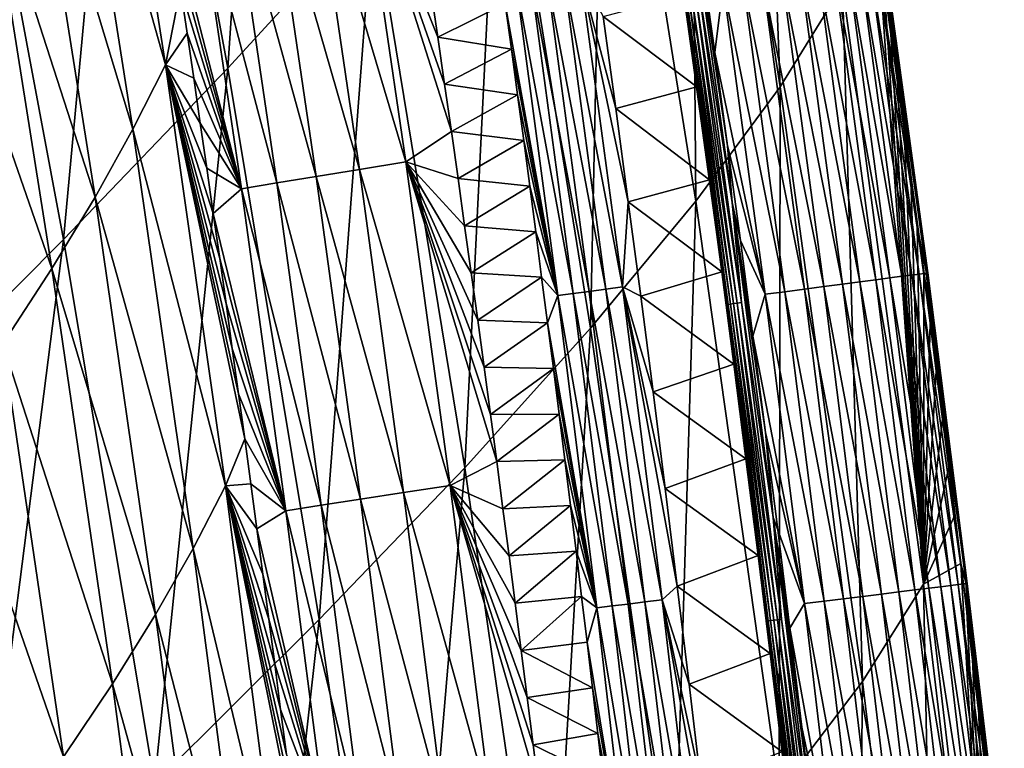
# Model space of a CAD drawing. Header units: millimetres. Extents: x -300 to 300, y -500 to 500.
# Tile 921 of 988: x 266 to 290, y 239 to 257. Entities that reach past the tile are written whole.
import ezdxf

# ---------------------------------------------------------------- set-up
doc = ezdxf.new("R2010")
doc.units = ezdxf.units.MM
doc.header["$LTSCALE"] = 81.481481
for name, color, linetype in [('19', 7, 'CONTINUOUS'), ('21', 7, 'CONTINUOUS'), ('23', 7, 'CONTINUOUS'), ('26', 7, 'CONTINUOUS'), ('27', 7, 'CONTINUOUS'), ('29', 7, 'CONTINUOUS'), ('30', 7, 'CONTINUOUS'), ('32', 7, 'CONTINUOUS')]:
    doc.layers.add(name, color=color, linetype=linetype)

msp = doc.modelspace()

# ---------------------------------------------------------------- linework, layer by layer
at = {"layer": '19', "color": 7, "linetype": 'CONTINUOUS'}
for points in [[(270.822, 255.791, 31.642), (271.96, 272.868, 27.854), (268.397, 268.832, 31.773), (270.822, 255.791, 31.642)], [(274.387, 259.675, 27.736), (271.96, 272.868, 27.854), (270.822, 255.791, 31.642), (274.387, 259.675, 27.736)], [(284.351, 255.33, 14.636), (283.704, 271.927, 9.891), (282.151, 269.372, 14.697), (284.351, 255.33, 14.636)], [(285.876, 257.805, 9.852), (283.704, 271.927, 9.891), (284.351, 255.33, 14.636), (285.876, 257.805, 9.852)], [(282.29, 252.532, 19.188), (282.151, 269.372, 14.697), (280.069, 266.473, 19.27), (282.29, 252.532, 19.188)], [(284.351, 255.33, 14.636), (282.151, 269.372, 14.697), (282.29, 252.532, 19.188), (284.351, 255.33, 14.636)], [(266.797, 251.595, 35.338), (268.397, 268.832, 31.773), (264.382, 264.464, 35.48), (266.797, 251.595, 35.338)], [(270.822, 255.791, 31.642), (268.397, 268.832, 31.773), (266.797, 251.595, 35.338), (270.822, 255.791, 31.642)], [(279.709, 249.419, 23.516), (280.069, 266.473, 19.27), (277.475, 263.238, 23.614), (279.709, 249.419, 23.516)], [(282.29, 252.532, 19.188), (280.069, 266.473, 19.27), (279.709, 249.419, 23.516), (282.29, 252.532, 19.188)], [(266.797, 251.595, 35.338), (264.382, 264.464, 35.48), (262.331, 247.094, 38.828), (266.797, 251.595, 35.338)], [(276.627, 246, 27.623), (277.475, 263.238, 23.614), (274.387, 259.675, 27.736), (276.627, 246, 27.623)], [(279.709, 249.419, 23.516), (277.475, 263.238, 23.614), (276.627, 246, 27.623), (279.709, 249.419, 23.516)], [(273.061, 242.28, 31.516), (274.387, 259.675, 27.736), (270.822, 255.791, 31.642), (273.061, 242.28, 31.516)], [(276.627, 246, 27.623), (274.387, 259.675, 27.736), (273.061, 242.28, 31.516), (276.627, 246, 27.623)], [(285.876, 257.805, 9.852), (287.863, 243.149, 9.814), (286.733, 258.978, 6.06), (285.876, 257.805, 9.852)], [(286.733, 258.978, 6.06), (287.863, 243.149, 9.814), (286.9, 257.799, 6.054), (286.733, 258.978, 6.06)], [(286.367, 240.764, 14.577), (285.876, 257.805, 9.852), (284.351, 255.33, 14.636), (286.367, 240.764, 14.577)], [(287.863, 243.149, 9.814), (285.876, 257.805, 9.852), (286.367, 240.764, 14.577), (287.863, 243.149, 9.814)], [(286.9, 257.799, 6.054), (287.863, 243.149, 9.814), (287.066, 256.62, 6.048), (286.9, 257.799, 6.054)], [(287.066, 256.62, 6.048), (287.863, 243.149, 9.814), (287.229, 255.441, 6.042), (287.066, 256.62, 6.048)], [(269.029, 238.267, 35.201), (270.822, 255.791, 31.642), (266.797, 251.595, 35.338), (269.029, 238.267, 35.201)], [(273.061, 242.28, 31.516), (270.822, 255.791, 31.642), (269.029, 238.267, 35.201), (273.061, 242.28, 31.516)], [(287.229, 255.441, 6.042), (287.863, 243.149, 9.814), (287.391, 254.263, 6.036), (287.229, 255.441, 6.042)], [(284.326, 238.079, 19.111), (284.351, 255.33, 14.636), (282.29, 252.532, 19.188), (284.326, 238.079, 19.111)], [(286.367, 240.764, 14.577), (284.351, 255.33, 14.636), (284.326, 238.079, 19.111), (286.367, 240.764, 14.577)], [(287.391, 254.263, 6.036), (287.863, 243.149, 9.814), (287.551, 253.084, 6.03), (287.391, 254.263, 6.036)], [(287.551, 253.084, 6.03), (287.863, 243.149, 9.814), (287.71, 251.906, 6.024), (287.551, 253.084, 6.03)], [(281.759, 235.1, 23.422), (282.29, 252.532, 19.188), (279.709, 249.419, 23.516), (281.759, 235.1, 23.422)], [(284.326, 238.079, 19.111), (282.29, 252.532, 19.188), (281.759, 235.1, 23.422), (284.326, 238.079, 19.111)], [(287.71, 251.906, 6.024), (287.863, 243.149, 9.814), (287.867, 250.727, 6.018), (287.71, 251.906, 6.024)], [(264.549, 233.969, 38.683), (266.797, 251.595, 35.338), (262.331, 247.094, 38.828), (264.549, 233.969, 38.683)], [(269.029, 238.267, 35.201), (266.797, 251.595, 35.338), (264.549, 233.969, 38.683), (269.029, 238.267, 35.201)], [(287.867, 250.727, 6.018), (287.863, 243.149, 9.814), (288.022, 249.549, 6.012), (287.867, 250.727, 6.018)], [(278.685, 231.836, 27.515), (279.709, 249.419, 23.516), (276.627, 246, 27.623), (278.685, 231.836, 27.515)], [(281.759, 235.1, 23.422), (279.709, 249.419, 23.516), (278.685, 231.836, 27.515), (281.759, 235.1, 23.422)], [(288.022, 249.549, 6.012), (287.863, 243.149, 9.814), (288.176, 248.37, 6.007), (288.022, 249.549, 6.012)], [(288.176, 248.37, 6.007), (287.863, 243.149, 9.814), (288.328, 247.192, 6.001), (288.176, 248.37, 6.007)], [(288.328, 247.192, 6.001), (287.863, 243.149, 9.814), (288.479, 246.014, 5.995), (288.328, 247.192, 6.001)], [(275.119, 228.291, 31.396), (276.627, 246, 27.623), (273.061, 242.28, 31.516), (275.119, 228.291, 31.396)], [(278.685, 231.836, 27.515), (276.627, 246, 27.623), (275.119, 228.291, 31.396), (278.685, 231.836, 27.515)], [(288.479, 246.014, 5.995), (287.863, 243.149, 9.814), (288.628, 244.836, 5.989), (288.479, 246.014, 5.995)], [(288.628, 244.836, 5.989), (287.863, 243.149, 9.814), (288.776, 243.658, 5.984), (288.628, 244.836, 5.989)], [(287.863, 243.149, 9.814), (289.672, 227.949, 9.778), (288.776, 243.658, 5.984), (287.863, 243.149, 9.814)], [(288.776, 243.658, 5.984), (289.672, 227.949, 9.778), (288.922, 242.48, 5.978), (288.776, 243.658, 5.984)], [(288.202, 225.666, 14.521), (287.863, 243.149, 9.814), (286.367, 240.764, 14.577), (288.202, 225.666, 14.521)], [(289.672, 227.949, 9.778), (287.863, 243.149, 9.814), (288.202, 225.666, 14.521), (289.672, 227.949, 9.778)], [(288.922, 242.48, 5.978), (289.672, 227.949, 9.778), (289.066, 241.302, 5.972), (288.922, 242.48, 5.978)], [(271.082, 224.475, 35.071), (273.061, 242.28, 31.516), (269.029, 238.267, 35.201), (271.082, 224.475, 35.071)], [(275.119, 228.291, 31.396), (273.061, 242.28, 31.516), (271.082, 224.475, 35.071), (275.119, 228.291, 31.396)], [(289.066, 241.302, 5.972), (289.672, 227.949, 9.778), (289.209, 240.125, 5.967), (289.066, 241.302, 5.972)], [(286.183, 223.105, 19.038), (286.367, 240.764, 14.577), (284.326, 238.079, 19.111), (286.183, 223.105, 19.038)], [(288.202, 225.666, 14.521), (286.367, 240.764, 14.577), (286.183, 223.105, 19.038), (288.202, 225.666, 14.521)], [(289.209, 240.125, 5.967), (289.672, 227.949, 9.778), (289.351, 238.947, 5.961), (289.209, 240.125, 5.967)]]:
    msp.add_3dface(points, dxfattribs=at)
at = {"layer": '21', "color": 7, "linetype": 'CONTINUOUS'}
for points in [[(269.297, 255.866, 10.631), (266.934, 264.279, 12.227), (267.735, 265.889, 10.576), (269.297, 255.866, 10.631)], [(269.297, 255.866, 10.631), (267.735, 265.889, 10.576), (269.663, 257.749, 9.467), (269.297, 255.866, 10.631)], [(268.501, 254.293, 12.264), (266.004, 262.576, 13.874), (266.934, 264.279, 12.227), (268.501, 254.293, 12.264)], [(268.501, 254.293, 12.264), (266.934, 264.279, 12.227), (269.297, 255.866, 10.631), (268.501, 254.293, 12.264)], [(267.576, 252.631, 13.894), (264.939, 260.779, 15.519), (266.004, 262.576, 13.874), (267.576, 252.631, 13.894)], [(267.576, 252.631, 13.894), (266.004, 262.576, 13.874), (268.501, 254.293, 12.264), (267.576, 252.631, 13.894)], [(266.515, 250.879, 15.523), (263.732, 258.887, 17.161), (264.939, 260.779, 15.519), (266.515, 250.879, 15.523)], [(266.515, 250.879, 15.523), (264.939, 260.779, 15.519), (267.576, 252.631, 13.894), (266.515, 250.879, 15.523)], [(265.312, 249.038, 17.15), (263.732, 258.887, 17.161), (266.515, 250.879, 15.523), (265.312, 249.038, 17.15)], [(269.827, 256.646, 9.474), (269.297, 255.866, 10.631), (269.663, 257.749, 9.467), (269.827, 256.646, 9.474)], [(269.99, 255.543, 9.48), (269.297, 255.866, 10.631), (269.827, 256.646, 9.474), (269.99, 255.543, 9.48)], [(270.765, 245.558, 10.686), (268.501, 254.293, 12.264), (269.297, 255.866, 10.631), (270.765, 245.558, 10.686)], [(270.765, 245.558, 10.686), (269.297, 255.866, 10.631), (271.239, 246.711, 9.53), (270.765, 245.558, 10.686)], [(271.239, 246.711, 9.53), (269.297, 255.866, 10.631), (271.088, 247.815, 9.524), (271.239, 246.711, 9.53)], [(271.088, 247.815, 9.524), (269.297, 255.866, 10.631), (270.935, 248.92, 9.518), (271.088, 247.815, 9.524)], [(270.935, 248.92, 9.518), (269.297, 255.866, 10.631), (270.781, 250.024, 9.512), (270.935, 248.92, 9.518)], [(270.781, 250.024, 9.512), (269.297, 255.866, 10.631), (270.626, 251.128, 9.506), (270.781, 250.024, 9.512)], [(270.626, 251.128, 9.506), (269.297, 255.866, 10.631), (270.469, 252.232, 9.499), (270.626, 251.128, 9.506)], [(270.469, 252.232, 9.499), (269.297, 255.866, 10.631), (270.311, 253.336, 9.493), (270.469, 252.232, 9.499)], [(270.311, 253.336, 9.493), (269.297, 255.866, 10.631), (270.151, 254.439, 9.487), (270.311, 253.336, 9.493)], [(270.151, 254.439, 9.487), (269.297, 255.866, 10.631), (269.99, 255.543, 9.48), (270.151, 254.439, 9.487)], [(269.974, 244.026, 12.301), (267.576, 252.631, 13.894), (268.501, 254.293, 12.264), (269.974, 244.026, 12.301)], [(269.974, 244.026, 12.301), (268.501, 254.293, 12.264), (270.765, 245.558, 10.686), (269.974, 244.026, 12.301)], [(269.054, 242.409, 13.914), (266.515, 250.879, 15.523), (267.576, 252.631, 13.894), (269.054, 242.409, 13.914)], [(269.054, 242.409, 13.914), (267.576, 252.631, 13.894), (269.974, 244.026, 12.301), (269.054, 242.409, 13.914)], [(267.998, 240.707, 15.527), (265.312, 249.038, 17.15), (266.515, 250.879, 15.523), (267.998, 240.707, 15.527)], [(267.998, 240.707, 15.527), (266.515, 250.879, 15.523), (269.054, 242.409, 13.914), (267.998, 240.707, 15.527)], [(266.799, 238.92, 17.14), (263.961, 247.106, 18.776), (265.312, 249.038, 17.15), (266.799, 238.92, 17.14)], [(266.799, 238.92, 17.14), (265.312, 249.038, 17.15), (267.998, 240.707, 15.527), (266.799, 238.92, 17.14)], [(265.451, 237.047, 18.752), (263.961, 247.106, 18.776), (266.799, 238.92, 17.14), (265.451, 237.047, 18.752)], [(271.389, 245.606, 9.536), (270.765, 245.558, 10.686), (271.239, 246.711, 9.53), (271.389, 245.606, 9.536)], [(272.14, 234.964, 10.739), (269.974, 244.026, 12.301), (270.765, 245.558, 10.686), (272.14, 234.964, 10.739)], [(271.537, 244.502, 9.542), (270.765, 245.558, 10.686), (271.389, 245.606, 9.536), (271.537, 244.502, 9.542)], [(272.14, 234.964, 10.739), (270.765, 245.558, 10.686), (272.536, 236.762, 9.582), (272.14, 234.964, 10.739)], [(272.536, 236.762, 9.582), (270.765, 245.558, 10.686), (272.398, 237.869, 9.576), (272.536, 236.762, 9.582)], [(272.398, 237.869, 9.576), (270.765, 245.558, 10.686), (272.258, 238.975, 9.571), (272.398, 237.869, 9.576)], [(272.258, 238.975, 9.571), (270.765, 245.558, 10.686), (272.116, 240.081, 9.565), (272.258, 238.975, 9.571)], [(272.116, 240.081, 9.565), (270.765, 245.558, 10.686), (271.973, 241.186, 9.559), (272.116, 240.081, 9.565)], [(271.973, 241.186, 9.559), (270.765, 245.558, 10.686), (271.829, 242.292, 9.554), (271.973, 241.186, 9.559)], [(271.829, 242.292, 9.554), (270.765, 245.558, 10.686), (271.684, 243.397, 9.548), (271.829, 242.292, 9.554)], [(271.684, 243.397, 9.548), (270.765, 245.558, 10.686), (271.537, 244.502, 9.542), (271.684, 243.397, 9.548)], [(271.355, 233.476, 12.338), (269.054, 242.409, 13.914), (269.974, 244.026, 12.301), (271.355, 233.476, 12.338)], [(271.355, 233.476, 12.338), (269.974, 244.026, 12.301), (272.14, 234.964, 10.739), (271.355, 233.476, 12.338)], [(270.44, 231.908, 13.935), (267.998, 240.707, 15.527), (269.054, 242.409, 13.914), (270.44, 231.908, 13.935)], [(270.44, 231.908, 13.935), (269.054, 242.409, 13.914), (271.355, 233.476, 12.338), (270.44, 231.908, 13.935)], [(269.389, 230.26, 15.532), (266.799, 238.92, 17.14), (267.998, 240.707, 15.527), (269.389, 230.26, 15.532)], [(269.389, 230.26, 15.532), (267.998, 240.707, 15.527), (270.44, 231.908, 13.935), (269.389, 230.26, 15.532)]]:
    msp.add_3dface(points, dxfattribs=at)
at = {"layer": '23', "color": 7, "linetype": 'CONTINUOUS'}
for points in [[(275.969, 256.55, 2.503), (275.8, 257.706, 2.506), (277.618, 257.366, 1.249), (275.969, 256.55, 2.503)], [(277.771, 256.25, 1.251), (275.969, 256.55, 2.503), (277.618, 257.366, 1.249), (277.771, 256.25, 1.251)], [(276.135, 255.394, 2.499), (275.969, 256.55, 2.503), (277.771, 256.25, 1.251), (276.135, 255.394, 2.499)], [(277.922, 255.133, 1.253), (276.135, 255.394, 2.499), (277.771, 256.25, 1.251), (277.922, 255.133, 1.253)], [(276.3, 254.238, 2.496), (276.135, 255.394, 2.499), (277.922, 255.133, 1.253), (276.3, 254.238, 2.496)], [(278.071, 254.017, 1.254), (276.3, 254.238, 2.496), (277.922, 255.133, 1.253), (278.071, 254.017, 1.254)], [(276.464, 253.083, 2.493), (276.3, 254.238, 2.496), (278.071, 254.017, 1.254), (276.464, 253.083, 2.493)], [(278.219, 252.9, 1.256), (276.464, 253.083, 2.493), (278.071, 254.017, 1.254), (278.219, 252.9, 1.256)], [(276.625, 251.927, 2.489), (276.464, 253.083, 2.493), (278.219, 252.9, 1.256), (276.625, 251.927, 2.489)], [(278.366, 251.783, 1.257), (276.625, 251.927, 2.489), (278.219, 252.9, 1.256), (278.366, 251.783, 1.257)], [(276.786, 250.772, 2.486), (276.625, 251.927, 2.489), (278.366, 251.783, 1.257), (276.786, 250.772, 2.486)], [(278.511, 250.666, 1.259), (276.786, 250.772, 2.486), (278.366, 251.783, 1.257), (278.511, 250.666, 1.259)], [(276.944, 249.616, 2.483), (276.786, 250.772, 2.486), (278.511, 250.666, 1.259), (276.944, 249.616, 2.483)], [(278.655, 249.549, 1.261), (276.944, 249.616, 2.483), (278.511, 250.666, 1.259), (278.655, 249.549, 1.261)], [(277.101, 248.461, 2.479), (276.944, 249.616, 2.483), (278.655, 249.549, 1.261), (277.101, 248.461, 2.479)], [(278.797, 248.432, 1.262), (277.101, 248.461, 2.479), (278.655, 249.549, 1.261), (278.797, 248.432, 1.262)], [(277.257, 247.305, 2.476), (277.101, 248.461, 2.479), (278.797, 248.432, 1.262), (277.257, 247.305, 2.476)], [(278.938, 247.315, 1.264), (277.257, 247.305, 2.476), (278.797, 248.432, 1.262), (278.938, 247.315, 1.264)], [(277.411, 246.15, 2.473), (277.257, 247.305, 2.476), (278.938, 247.315, 1.264), (277.411, 246.15, 2.473)], [(279.077, 246.197, 1.266), (277.411, 246.15, 2.473), (278.938, 247.315, 1.264), (279.077, 246.197, 1.266)], [(277.563, 244.994, 2.469), (277.411, 246.15, 2.473), (279.077, 246.197, 1.266), (277.563, 244.994, 2.469)], [(279.215, 245.079, 1.267), (277.563, 244.994, 2.469), (279.077, 246.197, 1.266), (279.215, 245.079, 1.267)], [(277.714, 243.839, 2.466), (277.563, 244.994, 2.469), (279.215, 245.079, 1.267), (277.714, 243.839, 2.466)], [(279.352, 243.961, 1.269), (277.714, 243.839, 2.466), (279.215, 245.079, 1.267), (279.352, 243.961, 1.269)], [(277.863, 242.683, 2.463), (277.714, 243.839, 2.466), (279.352, 243.961, 1.269), (277.863, 242.683, 2.463)], [(279.487, 242.843, 1.27), (277.863, 242.683, 2.463), (279.352, 243.961, 1.269), (279.487, 242.843, 1.27)], [(278.011, 241.527, 2.459), (277.863, 242.683, 2.463), (279.487, 242.843, 1.27), (278.011, 241.527, 2.459)], [(279.622, 241.724, 1.272), (278.011, 241.527, 2.459), (279.487, 242.843, 1.27), (279.622, 241.724, 1.272)], [(279.754, 240.606, 1.273), (278.011, 241.527, 2.459), (279.622, 241.724, 1.272), (279.754, 240.606, 1.273)], [(278.157, 240.372, 2.456), (278.011, 241.527, 2.459), (279.754, 240.606, 1.273), (278.157, 240.372, 2.456)], [(279.886, 239.487, 1.275), (278.157, 240.372, 2.456), (279.754, 240.606, 1.273), (279.886, 239.487, 1.275)], [(278.302, 239.216, 2.453), (278.157, 240.372, 2.456), (279.886, 239.487, 1.275), (278.302, 239.216, 2.453)], [(280.016, 238.368, 1.276), (278.302, 239.216, 2.453), (279.886, 239.487, 1.275), (280.016, 238.368, 1.276)], [(278.446, 238.06, 2.449), (278.302, 239.216, 2.453), (280.016, 238.368, 1.276), (278.446, 238.06, 2.449)]]:
    msp.add_3dface(points, dxfattribs=at)
at = {"layer": '26', "color": 7, "linetype": 'CONTINUOUS'}
for points in [[(274.028, 261.402, 3.449), (275.187, 253.493, 3.436), (272.889, 261.207, 4.491), (274.028, 261.402, 3.449)], [(275.8, 257.706, 2.506), (275.969, 256.55, 2.503), (274.028, 261.402, 3.449), (275.8, 257.706, 2.506)], [(275.969, 256.55, 2.503), (276.135, 255.394, 2.499), (274.028, 261.402, 3.449), (275.969, 256.55, 2.503)], [(276.135, 255.394, 2.499), (276.3, 254.238, 2.496), (274.028, 261.402, 3.449), (276.135, 255.394, 2.499)], [(274.028, 261.402, 3.449), (276.3, 254.238, 2.496), (275.187, 253.493, 3.436), (274.028, 261.402, 3.449)], [(272.889, 261.207, 4.491), (274.047, 253.309, 4.49), (271.832, 261.023, 5.624), (272.889, 261.207, 4.491)], [(272.889, 261.207, 4.491), (275.187, 253.493, 3.436), (274.047, 253.309, 4.49), (272.889, 261.207, 4.491)], [(271.832, 261.023, 5.624), (272.989, 253.137, 5.634), (270.864, 260.854, 6.837), (271.832, 261.023, 5.624)], [(271.832, 261.023, 5.624), (274.047, 253.309, 4.49), (272.989, 253.137, 5.634), (271.832, 261.023, 5.624)], [(269.329, 259.955, 9.454), (269.996, 260.699, 8.118), (271.158, 252.834, 8.151), (269.329, 259.955, 9.454)], [(270.864, 260.854, 6.837), (272.023, 252.978, 6.858), (269.996, 260.699, 8.118), (270.864, 260.854, 6.837)], [(269.996, 260.699, 8.118), (272.023, 252.978, 6.858), (271.158, 252.834, 8.151), (269.996, 260.699, 8.118)], [(270.864, 260.854, 6.837), (272.989, 253.137, 5.634), (272.023, 252.978, 6.858), (270.864, 260.854, 6.837)], [(269.497, 258.852, 9.461), (269.329, 259.955, 9.454), (271.158, 252.834, 8.151), (269.497, 258.852, 9.461)], [(269.663, 257.749, 9.467), (269.497, 258.852, 9.461), (271.158, 252.834, 8.151), (269.663, 257.749, 9.467)], [(269.827, 256.646, 9.474), (269.663, 257.749, 9.467), (271.158, 252.834, 8.151), (269.827, 256.646, 9.474)], [(269.99, 255.543, 9.48), (269.827, 256.646, 9.474), (271.158, 252.834, 8.151), (269.99, 255.543, 9.48)], [(270.151, 254.439, 9.487), (269.99, 255.543, 9.48), (271.158, 252.834, 8.151), (270.151, 254.439, 9.487)], [(270.311, 253.336, 9.493), (270.151, 254.439, 9.487), (271.158, 252.834, 8.151), (270.311, 253.336, 9.493)], [(276.3, 254.238, 2.496), (276.464, 253.083, 2.493), (275.187, 253.493, 3.436), (276.3, 254.238, 2.496)], [(275.187, 253.493, 3.436), (276.271, 245.567, 3.423), (274.047, 253.309, 4.49), (275.187, 253.493, 3.436)], [(276.464, 253.083, 2.493), (276.625, 251.927, 2.489), (275.187, 253.493, 3.436), (276.464, 253.083, 2.493)], [(276.625, 251.927, 2.489), (276.786, 250.772, 2.486), (275.187, 253.493, 3.436), (276.625, 251.927, 2.489)], [(276.786, 250.772, 2.486), (276.944, 249.616, 2.483), (275.187, 253.493, 3.436), (276.786, 250.772, 2.486)], [(276.944, 249.616, 2.483), (277.101, 248.461, 2.479), (275.187, 253.493, 3.436), (276.944, 249.616, 2.483)], [(277.101, 248.461, 2.479), (277.257, 247.305, 2.476), (275.187, 253.493, 3.436), (277.101, 248.461, 2.479)], [(277.257, 247.305, 2.476), (277.411, 246.15, 2.473), (275.187, 253.493, 3.436), (277.257, 247.305, 2.476)], [(275.187, 253.493, 3.436), (277.411, 246.15, 2.473), (276.271, 245.567, 3.423), (275.187, 253.493, 3.436)], [(270.469, 252.232, 9.499), (270.311, 253.336, 9.493), (271.158, 252.834, 8.151), (270.469, 252.232, 9.499)], [(274.047, 253.309, 4.49), (275.13, 245.394, 4.487), (272.989, 253.137, 5.634), (274.047, 253.309, 4.49)], [(274.047, 253.309, 4.49), (276.271, 245.567, 3.423), (275.13, 245.394, 4.487), (274.047, 253.309, 4.49)], [(272.023, 252.978, 6.858), (273.108, 245.084, 6.878), (271.158, 252.834, 8.151), (272.023, 252.978, 6.858)], [(272.989, 253.137, 5.634), (274.072, 245.233, 5.642), (272.023, 252.978, 6.858), (272.989, 253.137, 5.634)], [(272.023, 252.978, 6.858), (274.072, 245.233, 5.642), (273.108, 245.084, 6.878), (272.023, 252.978, 6.858)], [(272.989, 253.137, 5.634), (275.13, 245.394, 4.487), (274.072, 245.233, 5.642), (272.989, 253.137, 5.634)], [(270.469, 252.232, 9.499), (271.158, 252.834, 8.151), (272.246, 244.949, 8.183), (270.469, 252.232, 9.499)], [(271.158, 252.834, 8.151), (273.108, 245.084, 6.878), (272.246, 244.949, 8.183), (271.158, 252.834, 8.151)], [(270.626, 251.128, 9.506), (270.469, 252.232, 9.499), (272.246, 244.949, 8.183), (270.626, 251.128, 9.506)], [(270.781, 250.024, 9.512), (270.626, 251.128, 9.506), (272.246, 244.949, 8.183), (270.781, 250.024, 9.512)], [(270.935, 248.92, 9.518), (270.781, 250.024, 9.512), (272.246, 244.949, 8.183), (270.935, 248.92, 9.518)], [(271.088, 247.815, 9.524), (270.935, 248.92, 9.518), (272.246, 244.949, 8.183), (271.088, 247.815, 9.524)], [(271.239, 246.711, 9.53), (271.088, 247.815, 9.524), (272.246, 244.949, 8.183), (271.239, 246.711, 9.53)], [(271.389, 245.606, 9.536), (271.239, 246.711, 9.53), (272.246, 244.949, 8.183), (271.389, 245.606, 9.536)], [(277.411, 246.15, 2.473), (277.563, 244.994, 2.469), (276.271, 245.567, 3.423), (277.411, 246.15, 2.473)], [(271.537, 244.502, 9.542), (271.389, 245.606, 9.536), (272.246, 244.949, 8.183), (271.537, 244.502, 9.542)], [(276.271, 245.567, 3.423), (277.284, 237.623, 3.409), (275.13, 245.394, 4.487), (276.271, 245.567, 3.423)], [(277.563, 244.994, 2.469), (277.714, 243.839, 2.466), (276.271, 245.567, 3.423), (277.563, 244.994, 2.469)], [(277.714, 243.839, 2.466), (277.863, 242.683, 2.463), (276.271, 245.567, 3.423), (277.714, 243.839, 2.466)], [(277.863, 242.683, 2.463), (278.011, 241.527, 2.459), (276.271, 245.567, 3.423), (277.863, 242.683, 2.463)], [(278.011, 241.527, 2.459), (278.157, 240.372, 2.456), (276.271, 245.567, 3.423), (278.011, 241.527, 2.459)], [(278.157, 240.372, 2.456), (278.302, 239.216, 2.453), (276.271, 245.567, 3.423), (278.157, 240.372, 2.456)], [(278.302, 239.216, 2.453), (278.446, 238.06, 2.449), (276.271, 245.567, 3.423), (278.302, 239.216, 2.453)], [(276.271, 245.567, 3.423), (278.446, 238.06, 2.449), (277.284, 237.623, 3.409), (276.271, 245.567, 3.423)], [(275.13, 245.394, 4.487), (276.142, 237.462, 4.484), (274.072, 245.233, 5.642), (275.13, 245.394, 4.487)], [(275.13, 245.394, 4.487), (277.284, 237.623, 3.409), (276.142, 237.462, 4.484), (275.13, 245.394, 4.487)], [(273.108, 245.084, 6.878), (274.123, 237.172, 6.897), (272.246, 244.949, 8.183), (273.108, 245.084, 6.878)], [(274.072, 245.233, 5.642), (275.085, 237.311, 5.65), (273.108, 245.084, 6.878), (274.072, 245.233, 5.642)], [(273.108, 245.084, 6.878), (275.085, 237.311, 5.65), (274.123, 237.172, 6.897), (273.108, 245.084, 6.878)], [(274.072, 245.233, 5.642), (276.142, 237.462, 4.484), (275.085, 237.311, 5.65), (274.072, 245.233, 5.642)], [(271.537, 244.502, 9.542), (272.246, 244.949, 8.183), (273.263, 237.045, 8.212), (271.537, 244.502, 9.542)], [(272.246, 244.949, 8.183), (274.123, 237.172, 6.897), (273.263, 237.045, 8.212), (272.246, 244.949, 8.183)], [(271.684, 243.397, 9.548), (271.537, 244.502, 9.542), (273.263, 237.045, 8.212), (271.684, 243.397, 9.548)], [(271.829, 242.292, 9.554), (271.684, 243.397, 9.548), (273.263, 237.045, 8.212), (271.829, 242.292, 9.554)], [(271.973, 241.186, 9.559), (271.829, 242.292, 9.554), (273.263, 237.045, 8.212), (271.973, 241.186, 9.559)], [(272.116, 240.081, 9.565), (271.973, 241.186, 9.559), (273.263, 237.045, 8.212), (272.116, 240.081, 9.565)], [(272.258, 238.975, 9.571), (272.116, 240.081, 9.565), (273.263, 237.045, 8.212), (272.258, 238.975, 9.571)]]:
    msp.add_3dface(points, dxfattribs=at)
at = {"layer": '27', "color": 7, "linetype": 'CONTINUOUS'}
for points in [[(282.752, 256.174, 0.031), (282.434, 258.444, 0.031), (282.959, 257.819, 0.098), (282.752, 256.174, 0.031)], [(287.333, 250.69, 2.555), (286.018, 258.249, 2.104), (286.312, 258.29, 2.576), (287.333, 250.69, 2.555)], [(287.573, 250.721, 3.048), (286.312, 258.29, 2.576), (286.55, 258.323, 3.073), (287.573, 250.721, 3.048)], [(287.333, 250.69, 2.555), (286.312, 258.29, 2.576), (287.573, 250.721, 3.048), (287.333, 250.69, 2.555)], [(287.756, 250.745, 3.557), (286.55, 258.323, 3.073), (286.73, 258.349, 3.585), (287.756, 250.745, 3.557)], [(287.573, 250.721, 3.048), (286.55, 258.323, 3.073), (287.756, 250.745, 3.557), (287.573, 250.721, 3.048)], [(287.88, 250.761, 4.071), (286.73, 258.349, 3.585), (286.852, 258.366, 4.102), (287.88, 250.761, 4.071)], [(287.756, 250.745, 3.557), (286.73, 258.349, 3.585), (287.88, 250.761, 4.071), (287.756, 250.745, 3.557)], [(287.949, 250.77, 4.582), (286.852, 258.366, 4.102), (286.918, 258.375, 4.616), (287.949, 250.77, 4.582)], [(287.88, 250.761, 4.071), (286.852, 258.366, 4.102), (287.949, 250.77, 4.582), (287.88, 250.761, 4.071)], [(286.897, 258.372, 5.601), (287.935, 250.768, 5.563), (286.931, 258.377, 5.118), (286.897, 258.372, 5.601)], [(286.9, 257.799, 6.054), (287.066, 256.62, 6.048), (286.897, 258.372, 5.601), (286.9, 257.799, 6.054)], [(287.066, 256.62, 6.048), (287.229, 255.441, 6.042), (286.897, 258.372, 5.601), (287.066, 256.62, 6.048)], [(287.229, 255.441, 6.042), (287.391, 254.263, 6.036), (286.897, 258.372, 5.601), (287.229, 255.441, 6.042)], [(287.391, 254.263, 6.036), (287.551, 253.084, 6.03), (286.897, 258.372, 5.601), (287.391, 254.263, 6.036)], [(287.551, 253.084, 6.03), (287.71, 251.906, 6.024), (286.897, 258.372, 5.601), (287.551, 253.084, 6.03)], [(286.897, 258.372, 5.601), (287.71, 251.906, 6.024), (287.935, 250.768, 5.563), (286.897, 258.372, 5.601)], [(287.966, 250.773, 5.082), (286.918, 258.375, 4.616), (286.931, 258.377, 5.118), (287.966, 250.773, 5.082)], [(287.949, 250.77, 4.582), (286.918, 258.375, 4.616), (287.966, 250.773, 5.082), (287.949, 250.77, 4.582)], [(287.935, 250.768, 5.563), (287.966, 250.773, 5.082), (286.931, 258.377, 5.118), (287.935, 250.768, 5.563)], [(285.421, 250.438, 0.632), (283.925, 257.955, 0.401), (284.399, 258.021, 0.637), (285.421, 250.438, 0.632)], [(285.875, 250.498, 0.92), (284.399, 258.021, 0.637), (284.855, 258.085, 0.928), (285.875, 250.498, 0.92)], [(285.421, 250.438, 0.632), (284.399, 258.021, 0.637), (285.875, 250.498, 0.92), (285.421, 250.438, 0.632)], [(286.302, 250.554, 1.263), (284.855, 258.085, 0.928), (285.282, 258.145, 1.273), (286.302, 250.554, 1.263)], [(285.875, 250.498, 0.92), (284.855, 258.085, 0.928), (286.302, 250.554, 1.263), (285.875, 250.498, 0.92)], [(286.692, 250.605, 1.654), (285.282, 258.145, 1.273), (285.672, 258.2, 1.667), (286.692, 250.605, 1.654)], [(286.302, 250.554, 1.263), (285.282, 258.145, 1.273), (286.692, 250.605, 1.654), (286.302, 250.554, 1.263)], [(287.038, 250.651, 2.087), (285.672, 258.2, 1.667), (286.018, 258.249, 2.104), (287.038, 250.651, 2.087)], [(286.692, 250.605, 1.654), (285.672, 258.2, 1.667), (287.038, 250.651, 2.087), (286.692, 250.605, 1.654)], [(287.038, 250.651, 2.087), (286.018, 258.249, 2.104), (287.333, 250.69, 2.555), (287.038, 250.651, 2.087)], [(283.984, 250.25, 0.098), (282.752, 256.174, 0.031), (282.959, 257.819, 0.098), (283.984, 250.25, 0.098)], [(284.466, 250.313, 0.221), (282.959, 257.819, 0.098), (283.442, 257.887, 0.223), (284.466, 250.313, 0.221)], [(283.984, 250.25, 0.098), (282.959, 257.819, 0.098), (284.466, 250.313, 0.221), (283.984, 250.25, 0.098)], [(284.948, 250.376, 0.398), (283.442, 257.887, 0.223), (283.925, 257.955, 0.401), (284.948, 250.376, 0.398)], [(284.466, 250.313, 0.221), (283.442, 257.887, 0.223), (284.948, 250.376, 0.398), (284.466, 250.313, 0.221)], [(284.948, 250.376, 0.398), (283.925, 257.955, 0.401), (285.421, 250.438, 0.632), (284.948, 250.376, 0.398)], [(283.066, 253.883, 0.031), (282.752, 256.174, 0.031), (283.984, 250.25, 0.098), (283.066, 253.883, 0.031)], [(283.377, 251.567, 0.031), (283.066, 253.883, 0.031), (283.984, 250.25, 0.098), (283.377, 251.567, 0.031)], [(287.71, 251.906, 6.024), (287.867, 250.727, 6.018), (287.935, 250.768, 5.563), (287.71, 251.906, 6.024)], [(283.686, 249.225, 0.031), (283.377, 251.567, 0.031), (283.984, 250.25, 0.098), (283.686, 249.225, 0.031)], [(287.257, 242.958, 1.253), (285.875, 250.498, 0.92), (286.302, 250.554, 1.263), (287.257, 242.958, 1.253)], [(287.647, 243.006, 1.64), (286.302, 250.554, 1.263), (286.692, 250.605, 1.654), (287.647, 243.006, 1.64)], [(287.257, 242.958, 1.253), (286.302, 250.554, 1.263), (287.647, 243.006, 1.64), (287.257, 242.958, 1.253)], [(287.994, 243.048, 2.07), (286.692, 250.605, 1.654), (287.038, 250.651, 2.087), (287.994, 243.048, 2.07)], [(287.647, 243.006, 1.64), (286.692, 250.605, 1.654), (287.994, 243.048, 2.07), (287.647, 243.006, 1.64)], [(288.29, 243.085, 2.535), (287.038, 250.651, 2.087), (287.333, 250.69, 2.555), (288.29, 243.085, 2.535)], [(287.994, 243.048, 2.07), (287.038, 250.651, 2.087), (288.29, 243.085, 2.535), (287.994, 243.048, 2.07)], [(288.531, 243.114, 3.025), (287.333, 250.69, 2.555), (287.573, 250.721, 3.048), (288.531, 243.114, 3.025)], [(288.29, 243.085, 2.535), (287.333, 250.69, 2.555), (288.531, 243.114, 3.025), (288.29, 243.085, 2.535)], [(288.715, 243.137, 3.53), (287.573, 250.721, 3.048), (287.756, 250.745, 3.557), (288.715, 243.137, 3.53)], [(288.531, 243.114, 3.025), (287.573, 250.721, 3.048), (288.715, 243.137, 3.53), (288.531, 243.114, 3.025)], [(288.843, 243.153, 4.041), (287.756, 250.745, 3.557), (287.88, 250.761, 4.071), (288.843, 243.153, 4.041)], [(288.715, 243.137, 3.53), (287.756, 250.745, 3.557), (288.843, 243.153, 4.041), (288.715, 243.137, 3.53)], [(287.867, 250.727, 6.018), (288.022, 249.549, 6.012), (287.935, 250.768, 5.563), (287.867, 250.727, 6.018)], [(288.915, 243.161, 4.55), (287.88, 250.761, 4.071), (287.949, 250.77, 4.582), (288.915, 243.161, 4.55)], [(288.843, 243.153, 4.041), (287.88, 250.761, 4.071), (288.915, 243.161, 4.55), (288.843, 243.153, 4.041)], [(287.935, 250.768, 5.563), (288.907, 243.16, 5.527), (287.966, 250.773, 5.082), (287.935, 250.768, 5.563)], [(288.022, 249.549, 6.012), (288.176, 248.37, 6.007), (287.935, 250.768, 5.563), (288.022, 249.549, 6.012)], [(288.176, 248.37, 6.007), (288.328, 247.192, 6.001), (287.935, 250.768, 5.563), (288.176, 248.37, 6.007)], [(288.328, 247.192, 6.001), (288.479, 246.014, 5.995), (287.935, 250.768, 5.563), (288.328, 247.192, 6.001)], [(288.479, 246.014, 5.995), (288.628, 244.836, 5.989), (287.935, 250.768, 5.563), (288.479, 246.014, 5.995)], [(288.628, 244.836, 5.989), (288.776, 243.658, 5.984), (287.935, 250.768, 5.563), (288.628, 244.836, 5.989)], [(287.935, 250.768, 5.563), (288.776, 243.658, 5.984), (288.907, 243.16, 5.527), (287.935, 250.768, 5.563)], [(288.935, 243.164, 5.047), (287.949, 250.77, 4.582), (287.966, 250.773, 5.082), (288.935, 243.164, 5.047)], [(288.915, 243.161, 4.55), (287.949, 250.77, 4.582), (288.935, 243.164, 5.047), (288.915, 243.161, 4.55)], [(288.907, 243.16, 5.527), (288.935, 243.164, 5.047), (287.966, 250.773, 5.082), (288.907, 243.16, 5.527)], [(285.426, 242.733, 0.219), (283.984, 250.25, 0.098), (284.466, 250.313, 0.221), (285.426, 242.733, 0.219)], [(285.906, 242.792, 0.395), (284.466, 250.313, 0.221), (284.948, 250.376, 0.398), (285.906, 242.792, 0.395)], [(285.426, 242.733, 0.219), (284.466, 250.313, 0.221), (285.906, 242.792, 0.395), (285.426, 242.733, 0.219)], [(286.378, 242.85, 0.627), (284.948, 250.376, 0.398), (285.421, 250.438, 0.632), (286.378, 242.85, 0.627)], [(285.906, 242.792, 0.395), (284.948, 250.376, 0.398), (286.378, 242.85, 0.627), (285.906, 242.792, 0.395)], [(286.831, 242.906, 0.913), (285.421, 250.438, 0.632), (285.875, 250.498, 0.92), (286.831, 242.906, 0.913)], [(286.378, 242.85, 0.627), (285.421, 250.438, 0.632), (286.831, 242.906, 0.913), (286.378, 242.85, 0.627)], [(286.831, 242.906, 0.913), (285.875, 250.498, 0.92), (287.257, 242.958, 1.253), (286.831, 242.906, 0.913)], [(284.945, 242.674, 0.097), (283.686, 249.225, 0.031), (283.984, 250.25, 0.098), (284.945, 242.674, 0.097)], [(284.945, 242.674, 0.097), (283.984, 250.25, 0.098), (285.426, 242.733, 0.219), (284.945, 242.674, 0.097)], [(283.991, 246.862, 0.031), (283.686, 249.225, 0.031), (284.945, 242.674, 0.097), (283.991, 246.862, 0.031)], [(284.292, 244.477, 0.031), (283.991, 246.862, 0.031), (284.945, 242.674, 0.097), (284.292, 244.477, 0.031)], [(284.59, 242.071, 0.031), (284.292, 244.477, 0.031), (284.945, 242.674, 0.097), (284.59, 242.071, 0.031)], [(288.776, 243.658, 5.984), (288.922, 242.48, 5.978), (288.907, 243.16, 5.527), (288.776, 243.658, 5.984)], [(289.184, 235.476, 2.516), (287.994, 243.048, 2.07), (288.29, 243.085, 2.535), (289.184, 235.476, 2.516)], [(289.427, 235.504, 3.002), (288.29, 243.085, 2.535), (288.531, 243.114, 3.025), (289.427, 235.504, 3.002)], [(289.184, 235.476, 2.516), (288.29, 243.085, 2.535), (289.427, 235.504, 3.002), (289.184, 235.476, 2.516)], [(289.613, 235.525, 3.504), (288.531, 243.114, 3.025), (288.715, 243.137, 3.53), (289.613, 235.525, 3.504)], [(289.427, 235.504, 3.002), (288.531, 243.114, 3.025), (289.613, 235.525, 3.504), (289.427, 235.504, 3.002)], [(289.743, 235.54, 4.012), (288.715, 243.137, 3.53), (288.843, 243.153, 4.041), (289.743, 235.54, 4.012)], [(289.613, 235.525, 3.504), (288.715, 243.137, 3.53), (289.743, 235.54, 4.012), (289.613, 235.525, 3.504)], [(289.818, 235.548, 4.518), (288.843, 243.153, 4.041), (288.915, 243.161, 4.55), (289.818, 235.548, 4.518)], [(289.743, 235.54, 4.012), (288.843, 243.153, 4.041), (289.818, 235.548, 4.518), (289.743, 235.54, 4.012)], [(288.907, 243.16, 5.527), (289.817, 235.548, 5.492), (288.935, 243.164, 5.047), (288.907, 243.16, 5.527)], [(288.922, 242.48, 5.978), (289.066, 241.302, 5.972), (288.907, 243.16, 5.527), (288.922, 242.48, 5.978)], [(289.066, 241.302, 5.972), (289.209, 240.125, 5.967), (288.907, 243.16, 5.527), (289.066, 241.302, 5.972)], [(289.209, 240.125, 5.967), (289.351, 238.947, 5.961), (288.907, 243.16, 5.527), (289.209, 240.125, 5.967)], [(289.351, 238.947, 5.961), (289.491, 237.769, 5.956), (288.907, 243.16, 5.527), (289.351, 238.947, 5.961)], [(289.491, 237.769, 5.956), (289.629, 236.592, 5.95), (288.907, 243.16, 5.527), (289.491, 237.769, 5.956)], [(288.907, 243.16, 5.527), (289.629, 236.592, 5.95), (289.817, 235.548, 5.492), (288.907, 243.16, 5.527)], [(289.841, 235.551, 5.014), (288.915, 243.161, 4.55), (288.935, 243.164, 5.047), (289.841, 235.551, 5.014)], [(289.818, 235.548, 4.518), (288.915, 243.161, 4.55), (289.841, 235.551, 5.014), (289.818, 235.548, 4.518)], [(289.817, 235.548, 5.492), (289.841, 235.551, 5.014), (288.935, 243.164, 5.047), (289.817, 235.548, 5.492)], [(287.273, 235.257, 0.622), (285.906, 242.792, 0.395), (286.378, 242.85, 0.627), (287.273, 235.257, 0.622)], [(287.725, 235.308, 0.906), (286.378, 242.85, 0.627), (286.831, 242.906, 0.913), (287.725, 235.308, 0.906)], [(287.273, 235.257, 0.622), (286.378, 242.85, 0.627), (287.725, 235.308, 0.906), (287.273, 235.257, 0.622)], [(288.151, 235.357, 1.243), (286.831, 242.906, 0.913), (287.257, 242.958, 1.253), (288.151, 235.357, 1.243)], [(287.725, 235.308, 0.906), (286.831, 242.906, 0.913), (288.151, 235.357, 1.243), (287.725, 235.308, 0.906)], [(288.541, 235.402, 1.628), (287.257, 242.958, 1.253), (287.647, 243.006, 1.64), (288.541, 235.402, 1.628)], [(288.151, 235.357, 1.243), (287.257, 242.958, 1.253), (288.541, 235.402, 1.628), (288.151, 235.357, 1.243)], [(288.887, 235.442, 2.055), (287.647, 243.006, 1.64), (287.994, 243.048, 2.07), (288.887, 235.442, 2.055)], [(288.541, 235.402, 1.628), (287.647, 243.006, 1.64), (288.887, 235.442, 2.055), (288.541, 235.402, 1.628)], [(288.887, 235.442, 2.055), (287.994, 243.048, 2.07), (289.184, 235.476, 2.516), (288.887, 235.442, 2.055)], [(285.845, 235.092, 0.096), (284.59, 242.071, 0.031), (284.945, 242.674, 0.097), (285.845, 235.092, 0.096)], [(286.324, 235.148, 0.218), (284.945, 242.674, 0.097), (285.426, 242.733, 0.219), (286.324, 235.148, 0.218)], [(285.845, 235.092, 0.096), (284.945, 242.674, 0.097), (286.324, 235.148, 0.218), (285.845, 235.092, 0.096)], [(286.803, 235.203, 0.393), (285.426, 242.733, 0.219), (285.906, 242.792, 0.395), (286.803, 235.203, 0.393)], [(286.324, 235.148, 0.218), (285.426, 242.733, 0.219), (286.803, 235.203, 0.393), (286.324, 235.148, 0.218)], [(286.803, 235.203, 0.393), (285.906, 242.792, 0.395), (287.273, 235.257, 0.622), (286.803, 235.203, 0.393)], [(284.884, 239.646, 0.031), (284.59, 242.071, 0.031), (285.845, 235.092, 0.096), (284.884, 239.646, 0.031)], [(285.174, 237.202, 0.031), (284.884, 239.646, 0.031), (285.845, 235.092, 0.096), (285.174, 237.202, 0.031)]]:
    msp.add_3dface(points, dxfattribs=at)
at = {"layer": '29', "color": 7, "linetype": 'CONTINUOUS'}
for points in [[(282.308, 255.334, 0.5), (280.015, 257.052, 0.5), (281.995, 257.587, 0.5), (282.308, 255.334, 0.5)], [(280.324, 254.799, 0.5), (280.015, 257.052, 0.5), (282.308, 255.334, 0.5), (280.324, 254.799, 0.5)], [(282.618, 253.054, 0.5), (280.324, 254.799, 0.5), (282.308, 255.334, 0.5), (282.618, 253.054, 0.5)], [(280.632, 252.514, 0.5), (280.324, 254.799, 0.5), (282.618, 253.054, 0.5), (280.632, 252.514, 0.5)], [(282.92, 250.799, 0.5), (280.632, 252.514, 0.5), (282.618, 253.054, 0.5), (282.92, 250.799, 0.5)], [(280.936, 250.203, 0.5), (280.632, 252.514, 0.5), (282.92, 250.799, 0.5), (280.936, 250.203, 0.5)], [(283.216, 248.534, 0.5), (280.936, 250.203, 0.5), (282.92, 250.799, 0.5), (283.216, 248.534, 0.5)], [(281.238, 247.86, 0.5), (280.936, 250.203, 0.5), (283.216, 248.534, 0.5), (281.238, 247.86, 0.5)], [(283.513, 246.221, 0.5), (281.238, 247.86, 0.5), (283.216, 248.534, 0.5), (283.513, 246.221, 0.5)], [(281.538, 245.489, 0.5), (281.238, 247.86, 0.5), (283.513, 246.221, 0.5), (281.538, 245.489, 0.5)], [(283.812, 243.847, 0.5), (281.538, 245.489, 0.5), (283.513, 246.221, 0.5), (283.812, 243.847, 0.5)], [(281.833, 243.102, 0.5), (281.538, 245.489, 0.5), (283.812, 243.847, 0.5), (281.833, 243.102, 0.5)], [(284.108, 241.449, 0.5), (281.833, 243.102, 0.5), (283.812, 243.847, 0.5), (284.108, 241.449, 0.5)], [(282.124, 240.7, 0.5), (281.833, 243.102, 0.5), (284.108, 241.449, 0.5), (282.124, 240.7, 0.5)], [(284.397, 239.045, 0.5), (282.124, 240.7, 0.5), (284.108, 241.449, 0.5), (284.397, 239.045, 0.5)], [(282.411, 238.278, 0.5), (282.124, 240.7, 0.5), (284.397, 239.045, 0.5), (282.411, 238.278, 0.5)]]:
    msp.add_3dface(points, dxfattribs=at)
at = {"layer": '30', "color": 7, "linetype": 'CONTINUOUS'}
for points in [[(282.434, 258.444, 0.031), (282.752, 256.174, 0.031), (282.11, 260.194, 0.028), (282.434, 258.444, 0.031)], [(282.752, 256.174, 0.031), (283.066, 253.883, 0.031), (282.11, 260.194, 0.028), (282.752, 256.174, 0.031)], [(283.066, 253.883, 0.031), (283.179, 252.494, 0.028), (282.11, 260.194, 0.028), (283.066, 253.883, 0.031)], [(283.179, 252.494, 0.028), (282.35, 257.791, 0.042), (282.11, 260.194, 0.028), (283.179, 252.494, 0.028)], [(283.302, 250.032, 0.079), (282.158, 257.764, 0.138), (282.25, 257.777, 0.079), (283.302, 250.032, 0.079)], [(283.402, 250.045, 0.042), (282.25, 257.777, 0.079), (282.35, 257.791, 0.042), (283.402, 250.045, 0.042)], [(283.302, 250.032, 0.079), (282.25, 257.777, 0.079), (283.402, 250.045, 0.042), (283.302, 250.032, 0.079)], [(283.402, 250.045, 0.042), (282.35, 257.791, 0.042), (283.179, 252.494, 0.028), (283.402, 250.045, 0.042)], [(283.076, 250.002, 0.307), (281.988, 257.74, 0.404), (282.023, 257.745, 0.307), (283.076, 250.002, 0.307)], [(283.04, 249.997, 0.404), (281.995, 257.587, 0.5), (281.988, 257.74, 0.404), (283.04, 249.997, 0.404)], [(283.04, 249.997, 0.404), (281.988, 257.74, 0.404), (283.076, 250.002, 0.307), (283.04, 249.997, 0.404)], [(282.308, 255.334, 0.5), (281.995, 257.587, 0.5), (283.04, 249.997, 0.404), (282.308, 255.334, 0.5)], [(283.133, 250.01, 0.216), (282.023, 257.745, 0.307), (282.081, 257.754, 0.216), (283.133, 250.01, 0.216)], [(283.076, 250.002, 0.307), (282.023, 257.745, 0.307), (283.133, 250.01, 0.216), (283.076, 250.002, 0.307)], [(283.21, 250.02, 0.138), (282.081, 257.754, 0.216), (282.158, 257.764, 0.138), (283.21, 250.02, 0.138)], [(283.133, 250.01, 0.216), (282.081, 257.754, 0.216), (283.21, 250.02, 0.138), (283.133, 250.01, 0.216)], [(283.21, 250.02, 0.138), (282.158, 257.764, 0.138), (283.302, 250.032, 0.079), (283.21, 250.02, 0.138)], [(282.618, 253.054, 0.5), (282.308, 255.334, 0.5), (283.04, 249.997, 0.404), (282.618, 253.054, 0.5)], [(283.066, 253.883, 0.031), (283.377, 251.567, 0.031), (283.179, 252.494, 0.028), (283.066, 253.883, 0.031)], [(282.92, 250.799, 0.5), (282.618, 253.054, 0.5), (283.04, 249.997, 0.404), (282.92, 250.799, 0.5)], [(283.377, 251.567, 0.031), (283.686, 249.225, 0.031), (283.179, 252.494, 0.028), (283.377, 251.567, 0.031)], [(283.686, 249.225, 0.031), (283.991, 246.862, 0.031), (283.179, 252.494, 0.028), (283.686, 249.225, 0.031)], [(283.991, 246.862, 0.031), (284.179, 244.785, 0.028), (283.179, 252.494, 0.028), (283.991, 246.862, 0.031)], [(284.179, 244.785, 0.028), (283.402, 250.045, 0.042), (283.179, 252.494, 0.028), (284.179, 244.785, 0.028)], [(283.216, 248.534, 0.5), (282.92, 250.799, 0.5), (283.04, 249.997, 0.404), (283.216, 248.534, 0.5)], [(284.06, 242.25, 0.307), (283.04, 249.997, 0.404), (283.076, 250.002, 0.307), (284.06, 242.25, 0.307)], [(284.025, 242.246, 0.404), (283.216, 248.534, 0.5), (283.04, 249.997, 0.404), (284.025, 242.246, 0.404)], [(284.025, 242.246, 0.404), (283.04, 249.997, 0.404), (284.06, 242.25, 0.307), (284.025, 242.246, 0.404)], [(284.118, 242.257, 0.216), (283.076, 250.002, 0.307), (283.133, 250.01, 0.216), (284.118, 242.257, 0.216)], [(284.06, 242.25, 0.307), (283.076, 250.002, 0.307), (284.118, 242.257, 0.216), (284.06, 242.25, 0.307)], [(284.195, 242.267, 0.138), (283.133, 250.01, 0.216), (283.21, 250.02, 0.138), (284.195, 242.267, 0.138)], [(284.118, 242.257, 0.216), (283.133, 250.01, 0.216), (284.195, 242.267, 0.138), (284.118, 242.257, 0.216)], [(284.287, 242.278, 0.079), (283.21, 250.02, 0.138), (283.302, 250.032, 0.079), (284.287, 242.278, 0.079)], [(284.195, 242.267, 0.138), (283.21, 250.02, 0.138), (284.287, 242.278, 0.079), (284.195, 242.267, 0.138)], [(284.387, 242.29, 0.042), (283.302, 250.032, 0.079), (283.402, 250.045, 0.042), (284.387, 242.29, 0.042)], [(284.287, 242.278, 0.079), (283.302, 250.032, 0.079), (284.387, 242.29, 0.042), (284.287, 242.278, 0.079)], [(284.387, 242.29, 0.042), (283.402, 250.045, 0.042), (284.179, 244.785, 0.028), (284.387, 242.29, 0.042)], [(283.513, 246.221, 0.5), (283.216, 248.534, 0.5), (284.025, 242.246, 0.404), (283.513, 246.221, 0.5)], [(283.991, 246.862, 0.031), (284.292, 244.477, 0.031), (284.179, 244.785, 0.028), (283.991, 246.862, 0.031)], [(283.812, 243.847, 0.5), (283.513, 246.221, 0.5), (284.025, 242.246, 0.404), (283.812, 243.847, 0.5)], [(284.292, 244.477, 0.031), (284.59, 242.071, 0.031), (284.179, 244.785, 0.028), (284.292, 244.477, 0.031)], [(284.59, 242.071, 0.031), (284.884, 239.646, 0.031), (284.179, 244.785, 0.028), (284.59, 242.071, 0.031)], [(284.884, 239.646, 0.031), (285.174, 237.202, 0.031), (284.179, 244.785, 0.028), (284.884, 239.646, 0.031)], [(285.174, 237.202, 0.031), (285.115, 237.069, 0.028), (284.179, 244.785, 0.028), (285.174, 237.202, 0.031)], [(285.115, 237.069, 0.028), (284.387, 242.29, 0.042), (284.179, 244.785, 0.028), (285.115, 237.069, 0.028)], [(284.108, 241.449, 0.5), (283.812, 243.847, 0.5), (284.025, 242.246, 0.404), (284.108, 241.449, 0.5)], [(284.981, 234.49, 0.307), (284.025, 242.246, 0.404), (284.06, 242.25, 0.307), (284.981, 234.49, 0.307)], [(284.945, 234.486, 0.404), (284.108, 241.449, 0.5), (284.025, 242.246, 0.404), (284.945, 234.486, 0.404)], [(284.945, 234.486, 0.404), (284.025, 242.246, 0.404), (284.981, 234.49, 0.307), (284.945, 234.486, 0.404)], [(285.038, 234.497, 0.216), (284.06, 242.25, 0.307), (284.118, 242.257, 0.216), (285.038, 234.497, 0.216)], [(284.981, 234.49, 0.307), (284.06, 242.25, 0.307), (285.038, 234.497, 0.216), (284.981, 234.49, 0.307)], [(285.116, 234.506, 0.138), (284.118, 242.257, 0.216), (284.195, 242.267, 0.138), (285.116, 234.506, 0.138)], [(285.038, 234.497, 0.216), (284.118, 242.257, 0.216), (285.116, 234.506, 0.138), (285.038, 234.497, 0.216)], [(285.208, 234.516, 0.079), (284.195, 242.267, 0.138), (284.287, 242.278, 0.079), (285.208, 234.516, 0.079)], [(285.116, 234.506, 0.138), (284.195, 242.267, 0.138), (285.208, 234.516, 0.079), (285.116, 234.506, 0.138)], [(285.308, 234.528, 0.042), (284.287, 242.278, 0.079), (284.387, 242.29, 0.042), (285.308, 234.528, 0.042)], [(285.208, 234.516, 0.079), (284.287, 242.278, 0.079), (285.308, 234.528, 0.042), (285.208, 234.516, 0.079)], [(285.308, 234.528, 0.042), (284.387, 242.29, 0.042), (285.115, 237.069, 0.028), (285.308, 234.528, 0.042)], [(284.397, 239.045, 0.5), (284.108, 241.449, 0.5), (284.945, 234.486, 0.404), (284.397, 239.045, 0.5)]]:
    msp.add_3dface(points, dxfattribs=at)
at = {"layer": '32', "color": 7, "linetype": 'CONTINUOUS'}
for points in [[(280.079, 250.374, 0.586), (278.646, 257.972, 0.693), (279.05, 258.028, 0.585), (280.079, 250.374, 0.586)], [(280.493, 250.428, 0.521), (279.05, 258.028, 0.585), (279.461, 258.086, 0.521), (280.493, 250.428, 0.521)], [(280.079, 250.374, 0.586), (279.05, 258.028, 0.585), (280.493, 250.428, 0.521), (280.079, 250.374, 0.586)], [(280.015, 257.052, 0.5), (280.324, 254.799, 0.5), (279.461, 258.086, 0.521), (280.015, 257.052, 0.5)], [(280.324, 254.799, 0.5), (280.632, 252.514, 0.5), (279.461, 258.086, 0.521), (280.324, 254.799, 0.5)], [(280.632, 252.514, 0.5), (280.493, 250.428, 0.521), (279.461, 258.086, 0.521), (280.632, 252.514, 0.5)], [(278.906, 250.221, 1.042), (277.618, 257.366, 1.249), (277.886, 257.865, 1.034), (278.906, 250.221, 1.042)], [(279.279, 250.27, 0.849), (277.886, 257.865, 1.034), (278.256, 257.917, 0.844), (279.279, 250.27, 0.849)], [(278.906, 250.221, 1.042), (277.886, 257.865, 1.034), (279.279, 250.27, 0.849), (278.906, 250.221, 1.042)], [(279.672, 250.321, 0.696), (278.256, 257.917, 0.844), (278.646, 257.972, 0.693), (279.672, 250.321, 0.696)], [(279.279, 250.27, 0.849), (278.256, 257.917, 0.844), (279.672, 250.321, 0.696), (279.279, 250.27, 0.849)], [(279.672, 250.321, 0.696), (278.646, 257.972, 0.693), (280.079, 250.374, 0.586), (279.672, 250.321, 0.696)], [(277.771, 256.25, 1.251), (277.618, 257.366, 1.249), (278.906, 250.221, 1.042), (277.771, 256.25, 1.251)], [(277.922, 255.133, 1.253), (277.771, 256.25, 1.251), (278.906, 250.221, 1.042), (277.922, 255.133, 1.253)], [(278.071, 254.017, 1.254), (277.922, 255.133, 1.253), (278.906, 250.221, 1.042), (278.071, 254.017, 1.254)], [(278.219, 252.9, 1.256), (278.071, 254.017, 1.254), (278.906, 250.221, 1.042), (278.219, 252.9, 1.256)], [(278.366, 251.783, 1.257), (278.219, 252.9, 1.256), (278.906, 250.221, 1.042), (278.366, 251.783, 1.257)], [(280.632, 252.514, 0.5), (280.936, 250.203, 0.5), (280.493, 250.428, 0.521), (280.632, 252.514, 0.5)], [(278.511, 250.666, 1.259), (278.366, 251.783, 1.257), (278.906, 250.221, 1.042), (278.511, 250.666, 1.259)], [(278.655, 249.549, 1.261), (278.511, 250.666, 1.259), (278.906, 250.221, 1.042), (278.655, 249.549, 1.261)], [(280.631, 242.662, 0.699), (279.279, 250.27, 0.849), (279.672, 250.321, 0.696), (280.631, 242.662, 0.699)], [(281.041, 242.712, 0.588), (279.672, 250.321, 0.696), (280.079, 250.374, 0.586), (281.041, 242.712, 0.588)], [(280.631, 242.662, 0.699), (279.672, 250.321, 0.696), (281.041, 242.712, 0.588), (280.631, 242.662, 0.699)], [(281.459, 242.763, 0.521), (280.079, 250.374, 0.586), (280.493, 250.428, 0.521), (281.459, 242.763, 0.521)], [(281.041, 242.712, 0.588), (280.079, 250.374, 0.586), (281.459, 242.763, 0.521), (281.041, 242.712, 0.588)], [(280.936, 250.203, 0.5), (281.238, 247.86, 0.5), (280.493, 250.428, 0.521), (280.936, 250.203, 0.5)], [(281.238, 247.86, 0.5), (281.538, 245.489, 0.5), (280.493, 250.428, 0.521), (281.238, 247.86, 0.5)], [(281.538, 245.489, 0.5), (281.833, 243.102, 0.5), (280.493, 250.428, 0.521), (281.538, 245.489, 0.5)], [(281.833, 243.102, 0.5), (281.459, 242.763, 0.521), (280.493, 250.428, 0.521), (281.833, 243.102, 0.5)], [(279.859, 242.568, 1.05), (278.655, 249.549, 1.261), (278.906, 250.221, 1.042), (279.859, 242.568, 1.05)], [(280.235, 242.614, 0.854), (278.906, 250.221, 1.042), (279.279, 250.27, 0.849), (280.235, 242.614, 0.854)], [(279.859, 242.568, 1.05), (278.906, 250.221, 1.042), (280.235, 242.614, 0.854), (279.859, 242.568, 1.05)], [(280.235, 242.614, 0.854), (279.279, 250.27, 0.849), (280.631, 242.662, 0.699), (280.235, 242.614, 0.854)], [(278.797, 248.432, 1.262), (278.655, 249.549, 1.261), (279.859, 242.568, 1.05), (278.797, 248.432, 1.262)], [(278.938, 247.315, 1.264), (278.797, 248.432, 1.262), (279.859, 242.568, 1.05), (278.938, 247.315, 1.264)], [(279.077, 246.197, 1.266), (278.938, 247.315, 1.264), (279.859, 242.568, 1.05), (279.077, 246.197, 1.266)], [(279.215, 245.079, 1.267), (279.077, 246.197, 1.266), (279.859, 242.568, 1.05), (279.215, 245.079, 1.267)], [(279.352, 243.961, 1.269), (279.215, 245.079, 1.267), (279.859, 242.568, 1.05), (279.352, 243.961, 1.269)], [(279.487, 242.843, 1.27), (279.352, 243.961, 1.269), (279.859, 242.568, 1.05), (279.487, 242.843, 1.27)], [(281.833, 243.102, 0.5), (282.124, 240.7, 0.5), (281.459, 242.763, 0.521), (281.833, 243.102, 0.5)], [(279.622, 241.724, 1.272), (279.487, 242.843, 1.27), (279.859, 242.568, 1.05), (279.622, 241.724, 1.272)], [(281.128, 234.95, 0.859), (279.859, 242.568, 1.05), (280.235, 242.614, 0.854), (281.128, 234.95, 0.859)], [(281.527, 234.995, 0.702), (280.235, 242.614, 0.854), (280.631, 242.662, 0.699), (281.527, 234.995, 0.702)], [(281.128, 234.95, 0.859), (280.235, 242.614, 0.854), (281.527, 234.995, 0.702), (281.128, 234.95, 0.859)], [(281.941, 235.042, 0.589), (280.631, 242.662, 0.699), (281.041, 242.712, 0.588), (281.941, 235.042, 0.589)], [(281.527, 234.995, 0.702), (280.631, 242.662, 0.699), (281.941, 235.042, 0.589), (281.527, 234.995, 0.702)], [(282.362, 235.09, 0.522), (281.041, 242.712, 0.588), (281.459, 242.763, 0.521), (282.362, 235.09, 0.522)], [(281.941, 235.042, 0.589), (281.041, 242.712, 0.588), (282.362, 235.09, 0.522), (281.941, 235.042, 0.589)], [(282.124, 240.7, 0.5), (282.411, 238.278, 0.5), (281.459, 242.763, 0.521), (282.124, 240.7, 0.5)], [(282.411, 238.278, 0.5), (282.694, 235.835, 0.5), (281.459, 242.763, 0.521), (282.411, 238.278, 0.5)], [(282.694, 235.835, 0.5), (282.362, 235.09, 0.522), (281.459, 242.763, 0.521), (282.694, 235.835, 0.5)], [(280.75, 234.907, 1.058), (279.622, 241.724, 1.272), (279.859, 242.568, 1.05), (280.75, 234.907, 1.058)], [(280.75, 234.907, 1.058), (279.859, 242.568, 1.05), (281.128, 234.95, 0.859), (280.75, 234.907, 1.058)], [(279.754, 240.606, 1.273), (279.622, 241.724, 1.272), (280.75, 234.907, 1.058), (279.754, 240.606, 1.273)], [(279.886, 239.487, 1.275), (279.754, 240.606, 1.273), (280.75, 234.907, 1.058), (279.886, 239.487, 1.275)], [(280.016, 238.368, 1.276), (279.886, 239.487, 1.275), (280.75, 234.907, 1.058), (280.016, 238.368, 1.276)]]:
    msp.add_3dface(points, dxfattribs=at)

doc.saveas('drawing.dxf')
